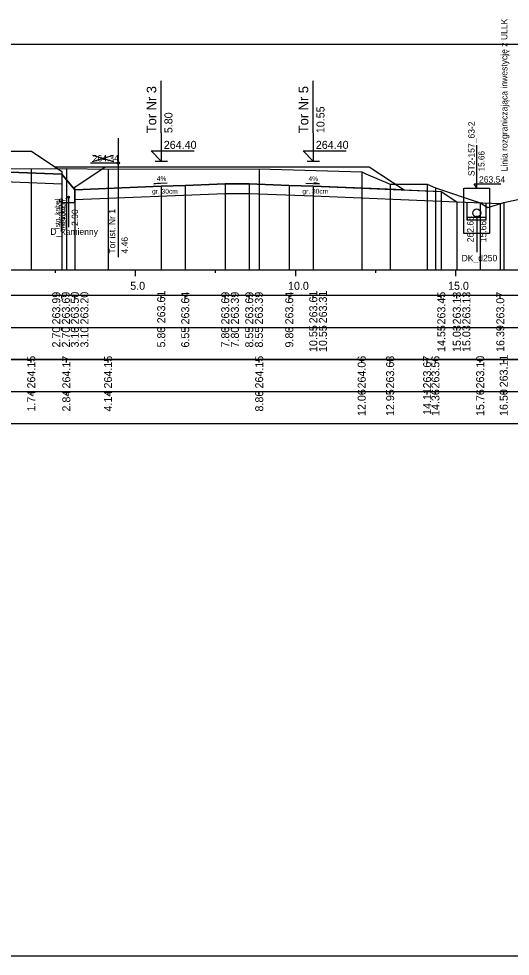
# Model space of a CAD drawing. Extents: x 6516023 to 6560129, y 5513077 to 5529206.
# Drawn here: x 6520601.34 to 6520616.69, y 5514451.16 to 5514480.45 of the extents above; entities that cross this region are included whole.
import ezdxf

# ---------------------------------------------------------------- set-up
doc = ezdxf.new("R2010")
doc.units = 0
for name, color, linetype in [('IR_default', 7, 'Continuous'), ('TOR_PRZEK_P-kable', 7, 'Continuous'), ('TOR_PRZEK_P-komponent', 7, 'Continuous'), ('TOR_PRZEK_P-odwodnienie', 7, 'Continuous'), ('TOR_PRZEK_P-opisy', 7, 'Continuous'), ('TOR_PRZEK_P-tabelka istniejace', 7, 'Continuous'), ('TOR_PRZEK_P-tabelka projektowane', 7, 'Continuous'), ('TOR_PRZEK_P-teren istniejacy', 7, 'Continuous'), ('TOR_PRZEK_P-tory istniejace', 7, 'Continuous'), ('TOR_PRZEK_P-tory projektowane', 7, 'Continuous'), ('TOR_PRZEK_P-uklad odniesienia', 7, 'Continuous'), ('TOR_PRZEK_P-warstwa ochronna I', 7, 'Continuous'), ('TOR_PRZEK_P-warstwa ochronna II', 7, 'Continuous'), ('TOR_PS_T-granica PKP-projektowana', 7, 'Continuous'), ('TOR_RAMKI-ramka+tabelka 1', 7, 'Continuous')]:
    doc.layers.add(name, color=color, linetype=linetype)

msp = doc.modelspace()

# ---------------------------------------------------------------- linework, layer by layer
at = {"layer": 'IR_default'}
msp.add_lwpolyline([(6520601.088, 5514476.309), (6520601.738, 5514476.309), (6520602.465, 5514475.825), (6520604.038, 5514475.825), (6520606.888, 5514475.825), (6520607.538, 5514475.825), (6520608.556, 5514475.825), (6520608.788, 5514475.825), (6520611.638, 5514475.825), (6520612.288, 5514475.825), (6520613.172, 5514475.236), (6520613.373, 5514475.101), (6520614.322, 5514475.063), (6520614.538, 5514475.055), (6520615.021, 5514474.733), (6520615.244, 5514474.724)], dxfattribs=at)
at = {"layer": 'TOR_PRZEK_P-kable'}
msp.add_line((6520602.658, 5514474.773), (6520602.658, 5514473.799), dxfattribs=at)
msp.add_circle((6520602.658, 5514474.773), 0.05, dxfattribs=at)
at = {"layer": 'TOR_PRZEK_P-komponent'}
msp.add_lwpolyline([(6520598.238, 5514476.309), (6520601.738, 5514476.309), (6520602.688, 5514475.676), (6520602.688, 5514475.592), (6520603.088, 5514475.107), (6520603.088, 5514475.192), (6520604.038, 5514475.825), (6520607.538, 5514475.825), (6520608.788, 5514475.825), (6520612.288, 5514475.825), (6520613.373, 5514475.101), (6520610.538, 5514475.215), (6520609.788, 5514475.245), (6520608.538, 5514475.295), (6520607.788, 5514475.295), (6520606.538, 5514475.245), (6520605.788, 5514475.215), (6520603.088, 5514475.107), (6520602.688, 5514475.592), (6520599.988, 5514475.7)], dxfattribs=at)
at = {"layer": 'TOR_PRZEK_P-odwodnienie'}
for p, q in [((6520615.644, 5514475.155), (6520615.644, 5514476.505)), ((6520602.465, 5514475.825), (6520602.688, 5514475.676)), ((6520615.644, 5514475.155), (6520615.561, 5514475.292)), ((6520615.561, 5514475.292), (6520616.401, 5514475.292)), ((6520602.888, 5514474.878), (6520602.888, 5514473.941)), ((6520615.349, 5514474.157), (6520615.347, 5514474.72)), ((6520615.939, 5514474.157), (6520615.941, 5514474.696)), ((6520615.939, 5514474.236), (6520615.349, 5514474.236)), ((6520615.939, 5514474.156), (6520615.349, 5514474.156)), ((6520615.645, 5514474.256), (6520615.645, 5514473.152))]:
    msp.add_line(p, q, dxfattribs=at)
for points in [[(6520602.688, 5514475.592), (6520602.688, 5514474.707), (6520603.088, 5514474.707), (6520603.088, 5514475.107)], [(6520615.244, 5514474.456), (6520615.244, 5514475.155), (6520616.044, 5514475.155), (6520616.044, 5514474.232)], [(6520616.044, 5514474.232), (6520616.044, 5514473.736), (6520615.244, 5514473.736), (6520615.244, 5514474.456)]]:
    msp.add_lwpolyline(points, dxfattribs=at)
for centre, radius in [((6520602.888, 5514474.878), 0.03), ((6520615.645, 5514474.381), 0.125), ((6520615.645, 5514474.256), 0.03)]:
    msp.add_circle(centre, radius, dxfattribs=at)
at = {"layer": 'TOR_PRZEK_P-opisy'}
for points in [[(6520605.973, 5514475.317), (6520605.555, 5514475.297), (6520605.723, 5514475.326)], [(6520610.31, 5514475.311), (6520610.728, 5514475.292), (6520610.56, 5514475.32)]]:
    msp.add_lwpolyline(points, dxfattribs=at)
at = {"layer": 'TOR_PRZEK_P-tabelka istniejace'}
for p, q in [((6520601.727, 5514469.706), (6520601.727, 5514469.806)), ((6520602.824, 5514469.706), (6520602.824, 5514469.806)), ((6520604.126, 5514469.706), (6520604.126, 5514469.806)), ((6520608.849, 5514469.706), (6520608.849, 5514469.806)), ((6520612.05, 5514469.706), (6520612.05, 5514469.806)), ((6520612.939, 5514469.706), (6520612.939, 5514469.806)), ((6520614.095, 5514469.706), (6520614.095, 5514469.806)), ((6520614.353, 5514469.706), (6520614.353, 5514469.806)), ((6520615.752, 5514469.706), (6520615.752, 5514469.806)), ((6520616.487, 5514469.706), (6520616.487, 5514469.806)), ((6520549.163, 5514468.806), (6520642.963, 5514468.806)), ((6520601.727, 5514468.706), (6520601.727, 5514468.806)), ((6520602.824, 5514468.706), (6520602.824, 5514468.806)), ((6520604.126, 5514468.706), (6520604.126, 5514468.806)), ((6520608.849, 5514468.706), (6520608.849, 5514468.806)), ((6520612.05, 5514468.706), (6520612.05, 5514468.806)), ((6520612.939, 5514468.706), (6520612.939, 5514468.806)), ((6520614.095, 5514468.706), (6520614.095, 5514468.806)), ((6520614.353, 5514468.706), (6520614.353, 5514468.806)), ((6520615.752, 5514468.706), (6520615.752, 5514468.806)), ((6520616.487, 5514468.706), (6520616.487, 5514468.806))]:
    msp.add_line(p, q, dxfattribs=at)
for points in [[(6520602.824, 5514475.775), (6520602.824, 5514472.806), (6520602.824, 5514472.676), (6520602.824, 5514472.606)], [(6520601.727, 5514475.761), (6520601.727, 5514472.806), (6520601.727, 5514472.676), (6520601.727, 5514472.606)], [(6520604.126, 5514475.752), (6520604.126, 5514472.806), (6520604.126, 5514472.676), (6520604.126, 5514472.606)], [(6520608.849, 5514475.758), (6520608.849, 5514472.806), (6520608.849, 5514472.676), (6520608.849, 5514472.606)], [(6520612.05, 5514475.663), (6520612.05, 5514472.806), (6520612.05, 5514472.676), (6520612.05, 5514472.606)], [(6520612.939, 5514475.281), (6520612.939, 5514472.806), (6520612.939, 5514472.676), (6520612.939, 5514472.606)], [(6520614.095, 5514475.279), (6520614.095, 5514472.806), (6520614.095, 5514472.676), (6520614.095, 5514472.606)], [(6520614.353, 5514475.163), (6520614.353, 5514472.806), (6520614.353, 5514472.676), (6520614.353, 5514472.606)], [(6520615.752, 5514474.702), (6520615.752, 5514472.806), (6520615.752, 5514472.676), (6520615.752, 5514472.606)], [(6520616.487, 5514474.712), (6520616.487, 5514472.806), (6520616.487, 5514472.676), (6520616.487, 5514472.606)]]:
    msp.add_lwpolyline(points, dxfattribs=at)
msp.add_lwpolyline([(6520549.163, 5514469.806), (6520549.163, 5514467.806), (6520642.963, 5514467.806), (6520642.963, 5514469.806)], close=True, dxfattribs=at)
at = {"layer": 'TOR_PRZEK_P-tabelka projektowane'}
for p, q in [((6520602.688, 5514471.706), (6520602.688, 5514471.806)), ((6520602.688, 5514471.706), (6520602.688, 5514471.806)), ((6520603.088, 5514471.706), (6520603.088, 5514471.806)), ((6520603.088, 5514471.706), (6520603.088, 5514471.806)), ((6520605.788, 5514471.706), (6520605.788, 5514471.806)), ((6520606.538, 5514471.706), (6520606.538, 5514471.806)), ((6520607.788, 5514471.706), (6520607.788, 5514471.806)), ((6520607.788, 5514471.706), (6520607.788, 5514471.806)), ((6520608.538, 5514471.706), (6520608.538, 5514471.806)), ((6520608.538, 5514471.706), (6520608.538, 5514471.806)), ((6520609.788, 5514471.706), (6520609.788, 5514471.806)), ((6520610.538, 5514471.706), (6520610.538, 5514471.806)), ((6520610.538, 5514471.706), (6520610.538, 5514471.806)), ((6520614.538, 5514471.706), (6520614.538, 5514471.806)), ((6520615.021, 5514471.706), (6520615.021, 5514471.806)), ((6520615.021, 5514471.706), (6520615.021, 5514471.806)), ((6520616.381, 5514471.706), (6520616.381, 5514471.806)), ((6520549.163, 5514470.806), (6520642.963, 5514470.806)), ((6520602.688, 5514470.706), (6520602.688, 5514470.806)), ((6520602.688, 5514470.706), (6520602.688, 5514470.806)), ((6520603.088, 5514470.706), (6520603.088, 5514470.806)), ((6520603.088, 5514470.706), (6520603.088, 5514470.806)), ((6520605.788, 5514470.706), (6520605.788, 5514470.806)), ((6520606.538, 5514470.706), (6520606.538, 5514470.806)), ((6520607.788, 5514470.706), (6520607.788, 5514470.806)), ((6520607.788, 5514470.706), (6520607.788, 5514470.806)), ((6520608.538, 5514470.706), (6520608.538, 5514470.806)), ((6520608.538, 5514470.706), (6520608.538, 5514470.806)), ((6520609.788, 5514470.706), (6520609.788, 5514470.806)), ((6520610.538, 5514470.706), (6520610.538, 5514470.806)), ((6520610.538, 5514470.706), (6520610.538, 5514470.806)), ((6520614.538, 5514470.706), (6520614.538, 5514470.806)), ((6520615.021, 5514470.706), (6520615.021, 5514470.806)), ((6520615.021, 5514470.706), (6520615.021, 5514470.806)), ((6520616.381, 5514470.706), (6520616.381, 5514470.806))]:
    msp.add_line(p, q, dxfattribs=at)
for points in [[(6520602.688, 5514475.592), (6520602.688, 5514472.806), (6520602.688, 5514472.676), (6520602.688, 5514472.606)], [(6520602.688, 5514475.292), (6520602.688, 5514472.806), (6520602.688, 5514472.676), (6520602.688, 5514472.606)], [(6520605.788, 5514475.215), (6520605.788, 5514472.806), (6520605.788, 5514472.676), (6520605.788, 5514472.606)], [(6520606.538, 5514475.245), (6520606.538, 5514472.806), (6520606.538, 5514472.676), (6520606.538, 5514472.606)], [(6520607.788, 5514475.295), (6520607.788, 5514472.806), (6520607.788, 5514472.676), (6520607.788, 5514472.606)], [(6520608.538, 5514475.295), (6520608.538, 5514472.806), (6520608.538, 5514472.676), (6520608.538, 5514472.606)], [(6520609.788, 5514475.245), (6520609.788, 5514472.806), (6520609.788, 5514472.676), (6520609.788, 5514472.606)], [(6520610.538, 5514475.215), (6520610.538, 5514472.806), (6520610.538, 5514472.676), (6520610.538, 5514472.606)], [(6520603.088, 5514475.107), (6520603.088, 5514472.806), (6520603.088, 5514472.676), (6520603.088, 5514472.606)], [(6520607.788, 5514474.995), (6520607.788, 5514472.806), (6520607.788, 5514472.676), (6520607.788, 5514472.606)], [(6520608.538, 5514474.995), (6520608.538, 5514472.806), (6520608.538, 5514472.676), (6520608.538, 5514472.606)], [(6520610.538, 5514474.912), (6520610.538, 5514472.806), (6520610.538, 5514472.676), (6520610.538, 5514472.606)], [(6520614.538, 5514475.055), (6520614.538, 5514472.806), (6520614.538, 5514472.676), (6520614.538, 5514472.606)], [(6520603.088, 5514474.807), (6520603.088, 5514472.806), (6520603.088, 5514472.676), (6520603.088, 5514472.606)], [(6520615.021, 5514474.733), (6520615.021, 5514472.806), (6520615.021, 5514472.676), (6520615.021, 5514472.606)], [(6520615.021, 5514474.733), (6520615.021, 5514472.806), (6520615.021, 5514472.676), (6520615.021, 5514472.606)], [(6520616.381, 5514474.678), (6520616.381, 5514472.806), (6520616.381, 5514472.676), (6520616.381, 5514472.606)]]:
    msp.add_lwpolyline(points, dxfattribs=at)
msp.add_lwpolyline([(6520549.163, 5514471.806), (6520549.163, 5514469.806), (6520642.963, 5514469.806), (6520642.963, 5514471.806)], close=True, dxfattribs=at)
at = {"layer": 'TOR_PRZEK_P-teren istniejacy'}
msp.add_lwpolyline([(6520597.329, 5514475.803), (6520601.727, 5514475.761), (6520602.824, 5514475.775), (6520604.126, 5514475.752), (6520608.849, 5514475.758), (6520612.05, 5514475.663), (6520612.185, 5514475.607), (6520612.939, 5514475.281), (6520614.095, 5514475.279), (6520614.353, 5514475.163), (6520615.752, 5514474.702), (6520615.992, 5514474.556), (6520616.487, 5514474.712), (6520618.19, 5514475.069)], dxfattribs=at)
at = {"layer": 'TOR_PRZEK_P-tory istniejace'}
for p, q in [((6520604.444, 5514476.717), (6520604.444, 5514472.997)), ((6520603.645, 5514475.989), (6520604.297, 5514476.192)), ((6520603.645, 5514476.192), (6520604.297, 5514475.989)), ((6520604.445, 5514475.942), (6520603.579, 5514475.942))]:
    msp.add_line(p, q, dxfattribs=at)
msp.add_circle((6520604.445, 5514475.942), 0.035, dxfattribs=at)
at = {"layer": 'TOR_PRZEK_P-tory projektowane'}
for p, q in [((6520605.788, 5514476.882), (6520605.788, 5514478.514)), ((6520610.538, 5514476.882), (6520610.538, 5514478.514)), ((6520605.788, 5514476.882), (6520605.788, 5514476.005)), ((6520610.538, 5514476.882), (6520610.538, 5514476.005)), ((6520605.788, 5514476.005), (6520605.469, 5514476.324)), ((6520605.469, 5514476.324), (6520606.813, 5514476.324)), ((6520610.538, 5514476.005), (6520610.219, 5514476.324)), ((6520610.219, 5514476.324), (6520611.563, 5514476.324)), ((6520605.596, 5514476.005), (6520605.98, 5514476.005)), ((6520610.346, 5514476.005), (6520610.73, 5514476.005))]:
    msp.add_line(p, q, dxfattribs=at)
at = {"layer": 'TOR_PRZEK_P-uklad odniesienia'}
for p, q in [((6520552.963, 5514472.606), (6520642.963, 5514472.606)), ((6520602.488, 5514472.506), (6520602.488, 5514472.606)), ((6520604.988, 5514472.406), (6520604.988, 5514472.606)), ((6520607.488, 5514472.506), (6520607.488, 5514472.606)), ((6520609.988, 5514472.406), (6520609.988, 5514472.606)), ((6520612.488, 5514472.506), (6520612.488, 5514472.606)), ((6520614.988, 5514472.406), (6520614.988, 5514472.606))]:
    msp.add_line(p, q, dxfattribs=at)
at = {"layer": 'TOR_PRZEK_P-warstwa ochronna I'}
for points in [[(6520591.459, 5514475.217), (6520595.938, 5514475.396), (6520598.018, 5514475.479), (6520602.688, 5514475.292)], [(6520603.088, 5514474.807), (6520607.788, 5514474.995), (6520608.538, 5514474.995), (6520610.538, 5514474.912), (6520615.021, 5514474.733)]]:
    msp.add_lwpolyline(points, dxfattribs=at)
at = {"layer": 'TOR_PRZEK_P-warstwa ochronna II'}
msp.add_lwpolyline([(6520587.911, 5514475.056), (6520589.365, 5514474.087), (6520589.765, 5514474.087), (6520590.92, 5514474.857), (6520591.938, 5514475.536), (6520595.938, 5514475.696), (6520596.688, 5514475.726), (6520598.018, 5514475.779), (6520599.238, 5514475.73), (6520599.988, 5514475.7), (6520602.688, 5514475.592), (6520603.088, 5514475.107), (6520605.788, 5514475.215), (6520606.538, 5514475.245), (6520607.788, 5514475.295), (6520608.538, 5514475.295), (6520609.788, 5514475.245), (6520610.538, 5514475.215), (6520614.538, 5514475.055), (6520615.021, 5514474.733), (6520616.381, 5514474.678)], dxfattribs=at)
at = {"layer": 'TOR_RAMKI-ramka+tabelka 1'}
msp.add_lwpolyline([(6520449.513, 5514479.656), (6520697.013, 5514479.656), (6520697.013, 5514451.156), (6520449.513, 5514451.156)], close=True, dxfattribs=at)

# ---------------------------------------------------------------- texts
at = {"layer": 'TOR_PRZEK_P-kable'}
for s, height, p in [('Istn. kabel', 0.14999, (6520602.613, 5514473.875)), ('telekomun.', 0.15, (6520602.807, 5514473.847))]:
    msp.add_text(s, height=height, rotation=90.0511, dxfattribs=at).set_placement(p)
at = {"layer": 'TOR_PRZEK_P-odwodnienie'}
for s, height, rotation, p in [('ST2-157_63-2', 0.2, 90, (6520615.578, 5514475.533)), ('15.66', 0.19, 90, (6520615.887, 5514475.682)), ('263.27', 0.2, 90, (6520602.788, 5514473.976)), ('2.90', 0.2, 90, (6520603.188, 5514473.976)), ('262.65', 0.2, 90, (6520615.545, 5514473.466)), ('15.66', 0.2, 90, (6520615.945, 5514473.466)), ('D_kamienny', 0.2, 360, (6520602.326, 5514473.698)), ('DK_d250', 0.2, 360, (6520615.171, 5514472.872))]:
    msp.add_text(s, height=height, rotation=rotation, dxfattribs=at).set_placement(p)
msp.add_text('263.54', height=0.2, dxfattribs=at).set_placement((6520615.714, 5514475.329))
at = {"layer": 'TOR_PRZEK_P-opisy'}
for rotation, p in [(0.1515, (6520605.65, 5514475.382)), (359.8485, (6520610.389, 5514475.377))]:
    msp.add_text('4%', height=0.15, rotation=rotation, dxfattribs=at).set_placement(p)
at = {"layer": 'TOR_PRZEK_P-tabelka istniejace'}
for s, p in [('264.15', (6520601.852, 5514468.897)), ('264.15', (6520604.251, 5514468.897)), ('264.15', (6520608.974, 5514468.897)), ('264.06', (6520612.175, 5514468.898)), ('263.68', (6520613.064, 5514468.898)), ('263.56', (6520614.478, 5514468.898)), ('263.10', (6520615.877, 5514468.898)), ('263.11', (6520616.612, 5514468.933)), ('264.17', (6520602.949, 5514468.898)), ('263.67', (6520614.22, 5514468.898)), ('1.74', (6520601.852, 5514468.178)), ('2.84', (6520602.949, 5514468.178)), ('4.14', (6520604.251, 5514468.178)), ('8.86', (6520608.974, 5514468.177)), ('12.06', (6520612.175, 5514468.038)), ('12.95', (6520613.064, 5514468.037)), ('14.11', (6520614.22, 5514468.073)), ('14.36', (6520614.478, 5514468.038)), ('15.76', (6520615.877, 5514468.038)), ('16.50', (6520616.612, 5514468.038))]:
    msp.add_text(s, height=0.25, rotation=90, dxfattribs=at).set_placement(p)
at = {"layer": 'TOR_PRZEK_P-tabelka projektowane'}
for s, p in [('263.99', (6520602.633, 5514470.898)), ('263.69', (6520602.933, 5514470.898)), ('263.50', (6520603.213, 5514470.898)), ('263.20', (6520603.513, 5514470.898)), ('263.61', (6520605.913, 5514470.933)), ('263.64', (6520606.663, 5514470.899)), ('263.69', (6520607.913, 5514470.898)), ('263.39', (6520608.213, 5514470.898)), ('263.69', (6520608.663, 5514470.898)), ('263.39', (6520608.963, 5514470.898)), ('263.64', (6520609.913, 5514470.899)), ('263.61', (6520610.663, 5514470.933)), ('263.31', (6520610.963, 5514470.933)), ('263.45', (6520614.663, 5514470.897)), ('263.13', (6520615.146, 5514470.898)), ('263.13', (6520615.446, 5514470.898)), ('263.07', (6520616.506, 5514470.898)), ('2.70', (6520602.633, 5514470.178)), ('2.70', (6520602.933, 5514470.178)), ('3.10', (6520603.213, 5514470.178)), ('3.10', (6520603.513, 5514470.178)), ('5.80', (6520605.913, 5514470.178)), ('6.55', (6520606.663, 5514470.177)), ('7.80', (6520607.913, 5514470.178)), ('7.80', (6520608.213, 5514470.178)), ('8.55', (6520608.663, 5514470.177)), ('8.55', (6520608.963, 5514470.177)), ('9.80', (6520609.913, 5514470.178)), ('10.55', (6520610.663, 5514470.037)), ('10.55', (6520610.963, 5514470.037)), ('14.55', (6520614.663, 5514470.037)), ('15.03', (6520615.146, 5514470.038)), ('15.03', (6520615.446, 5514470.038)), ('16.39', (6520616.506, 5514470.038))]:
    msp.add_text(s, height=0.25, rotation=90, dxfattribs=at).set_placement(p)
at = {"layer": 'TOR_PRZEK_P-tory istniejace'}
msp.add_text('264.34', height=0.2, dxfattribs=at).set_placement((6520603.645, 5514475.992))
for s, rotation, p in [('Tor ist. Nr 1', 90.0511, (6520604.351, 5514473.111)), ('4.46', 90, (6520604.745, 5514473.112))]:
    msp.add_text(s, height=0.2, rotation=rotation, dxfattribs=at).set_placement(p)
at = {"layer": 'TOR_PRZEK_P-tory projektowane'}
for s, height, p in [('Tor Nr 3', 0.3, (6520605.633, 5514476.876)), ('Tor Nr 5', 0.3, (6520610.383, 5514476.876)), ('10.55', 0.25, (6520610.888, 5514476.875)), ('5.80', 0.25, (6520606.138, 5514476.875))]:
    msp.add_text(s, height=height, rotation=90, dxfattribs=at).set_placement(p)
for p in [(6520605.868, 5514476.385), (6520610.618, 5514476.385)]:
    msp.add_text('264.40', height=0.25, dxfattribs=at).set_placement(p)
at = {"layer": 'TOR_PRZEK_P-uklad odniesienia'}
for s, p in [('5.0', (6520604.819, 5514471.981)), ('10.0', (6520609.749, 5514471.981)), ('15.0', (6520614.749, 5514471.981))]:
    msp.add_text(s, height=0.25, dxfattribs=at).set_placement(p)
at = {"layer": 'TOR_PRZEK_P-warstwa ochronna I'}
for p in [(6520605.5, 5514474.984), (6520610.198, 5514474.984)]:
    msp.add_text('gr. 30cm', height=0.15, dxfattribs=at).set_placement(p)
at = {"layer": 'TOR_PS_T-granica PKP-projektowana'}
msp.add_text('Linia rozgraniczająca inwestycję z ULLK', height=0.2, rotation=90.0511, dxfattribs=at).set_placement((6520616.606, 5514475.682))

doc.saveas('drawing.dxf')
